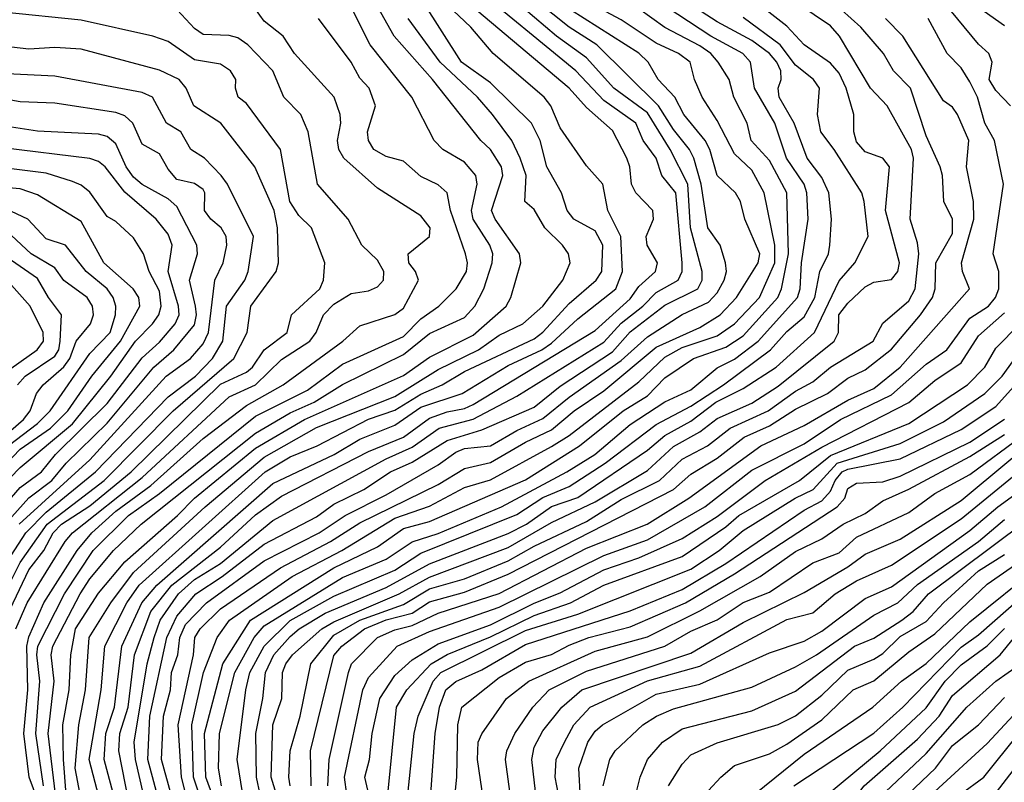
# Model space of a CAD drawing. Header units: metres. Extents: x -51132 to -49532, y -231222 to -229437.
# Tile 303 of 656: x -50737 to -50680, y -230009 to -229965. Entities that reach past the tile are written whole.
import ezdxf

# ---------------------------------------------------------------- set-up
doc = ezdxf.new("R2010")
doc.units = ezdxf.units.M
for name, color, linetype in [('CONTOUR_HALF', 8, 'Continuous'), ('CONTOUR_INDEX', 1, 'Continuous'), ('CONTOUR_INTER', 3, 'Continuous')]:
    doc.layers.add(name, color=color, linetype=linetype)

msp = doc.modelspace()

# ---------------------------------------------------------------- linework, layer by layer
at = {"layer": 'CONTOUR_HALF'}
for points, elevation in [([(-50727.365, -230011.259), (-50728.458, -230007.259), (-50728.354, -230004.759), (-50727.948, -230003.259), (-50727.888, -230002.259), (-50727.522, -230001.259), (-50727.405, -230000.259), (-50727.08, -229999.517), (-50725.89, -229998.259), (-50722.58, -229995.861), (-50719.425, -229994.259), (-50717.926, -229993.259), (-50715.58, -229992.077), (-50712.58, -229990.345), (-50711.58, -229989.619), (-50711.08, -229989.408), (-50709.58, -229989.265), (-50708.08, -229988.379), (-50706.58, -229987.692), (-50705.08, -229986.468), (-50702.08, -229984.371), (-50700.58, -229983.006), (-50698.58, -229981.729), (-50697.08, -229981.031), (-50696.58, -229980.486), (-50696.177, -229979.759), (-50696.034, -229979.259), (-50696.092, -229978.759), (-50696.402, -229977.759), (-50697.115, -229976.759), (-50697.495, -229974.259), (-50697.919, -229972.759), (-50698.158, -229972.259), (-50699.08, -229971.117), (-50699.947, -229969.759), (-50703.493, -229966.259), (-50705.08, -229965.252), (-50708.812, -229962.259)], 33.5), ([(-50729.275, -230010.259), (-50729.965, -230007.259), (-50730.04, -230006.259), (-50729.292, -230001.759), (-50728.882, -230000.259), (-50728.534, -229999.259), (-50727.499, -229997.759), (-50726.58, -229996.936), (-50725.08, -229996.003), (-50722.08, -229993.551), (-50715.58, -229990.008), (-50714.08, -229989.343), (-50712.536, -229988.259), (-50710.58, -229987.732), (-50708.08, -229986.408), (-50703.08, -229983.315), (-50702.08, -229982.22), (-50700.839, -229981.259), (-50700.08, -229980.461), (-50698.812, -229979.759), (-50698.593, -229979.259), (-50698.579, -229978.759), (-50698.948, -229974.759), (-50699.752, -229973.759), (-50700.08, -229972.76), (-50700.829, -229971.759), (-50701.241, -229970.759), (-50703.08, -229969.458), (-50704.692, -229967.759), (-50710.75, -229962.759)], 32.5), ([(-50725.624, -230011.259), (-50726.637, -230008.259), (-50726.718, -230005.259), (-50726.057, -230002.259), (-50725.269, -230000.259), (-50724.568, -229999.259), (-50720.974, -229996.759), (-50718.115, -229995.259), (-50715.08, -229993.417), (-50713.08, -229992.73), (-50711.08, -229991.649), (-50709.58, -229991.212), (-50706.08, -229989.302), (-50705.08, -229988.662), (-50701.08, -229985.591), (-50699.58, -229984.185), (-50698.58, -229983.633), (-50696.58, -229982.95), (-50695.58, -229982.262), (-50694.144, -229980.759), (-50693.266, -229978.759), (-50693.273, -229977.759), (-50693.883, -229974.759), (-50694.58, -229973.462), (-50695.58, -229972.516), (-50696.58, -229970.602), (-50697.441, -229969.259), (-50697.872, -229968.259), (-50698.127, -229967.259), (-50698.805, -229966.759), (-50700.08, -229966.179), (-50702.08, -229964.831), (-50705.08, -229963.234)], 34.5), ([(-50725.015, -230008.759), (-50725.189, -230007.759), (-50725.142, -230005.759), (-50724.261, -230002.259), (-50723.154, -230000.259), (-50722.58, -229999.586), (-50718.08, -229996.812), (-50715.58, -229995.767), (-50714.08, -229994.77), (-50712.58, -229994.286), (-50708.958, -229992.759), (-50705.214, -229990.759), (-50703.608, -229989.759), (-50701.58, -229988.043), (-50699.58, -229986.744), (-50698.08, -229986.043), (-50696.58, -229984.799), (-50695.58, -229984.289), (-50694.224, -229983.259), (-50691.969, -229980.759), (-50691.808, -229980.259), (-50691.73, -229978.759), (-50691.352, -229976.259), (-50691.44, -229974.759), (-50691.583, -229974.259), (-50692.599, -229972.759), (-50693.277, -229970.759), (-50694.438, -229968.759), (-50694.664, -229967.259), (-50695.106, -229966.759), (-50696.933, -229965.759), (-50700.729, -229963.259)], 35.5), ([(-50721.075, -230008.759), (-50721.155, -230008.259), (-50721.088, -230006.759), (-50720.504, -230004.759), (-50719.901, -230001.759), (-50718.58, -230000.116), (-50717.08, -229999.258), (-50714.58, -229998.368), (-50713.08, -229997.472), (-50711.08, -229996.896), (-50708.58, -229995.865), (-50707.08, -229995.02), (-50704.08, -229993.601), (-50702.08, -229992.335), (-50699.893, -229991.259), (-50698.58, -229990.036), (-50697.139, -229989.259), (-50695.83, -229988.259), (-50693.644, -229987.259), (-50692.08, -229986.131), (-50691.08, -229985.585), (-50690.08, -229984.749), (-50687.633, -229983.259), (-50687.08, -229982.219), (-50685.58, -229980.943), (-50685.213, -229980.259), (-50685.007, -229978.259), (-50685.08, -229977.612), (-50685.508, -229976.259), (-50685.303, -229972.759), (-50685.433, -229972.259), (-50686.831, -229969.759), (-50687.774, -229968.759), (-50689.55, -229965.759), (-50690.08, -229965.171), (-50692.889, -229963.259)], 37.5), ([(-50734.753, -230011.759), (-50736.067, -230008.259), (-50736.365, -230005.759), (-50736.131, -230003.259), (-50736.199, -230000.759), (-50736.08, -230000.222), (-50735.213, -229998.259), (-50733.313, -229995.259), (-50732.463, -229994.259), (-50731.08, -229993.016), (-50729.08, -229991.534), (-50726.08, -229988.852), (-50723.58, -229986.941), (-50721.489, -229985.759), (-50718.064, -229983.259), (-50717.08, -229982.379), (-50715.08, -229981.724), (-50714.58, -229981.365), (-50713.714, -229979.759), (-50713.899, -229979.259), (-50714.279, -229978.759), (-50714.309, -229978.259), (-50713.081, -229977.259), (-50713.05, -229976.759), (-50713.58, -229976.078), (-50716.08, -229974.483), (-50718.009, -229972.759), (-50718.285, -229972.259), (-50718.361, -229971.759), (-50718.177, -229970.759), (-50718.212, -229970.259), (-50718.564, -229969.259), (-50720.83, -229966.759), (-50721.487, -229965.759), (-50722.58, -229964.912), (-50723.08, -229964.229)], 28.5), ([(-50734.557, -230009.259), (-50734.962, -230005.759), (-50734.617, -230002.759), (-50734.801, -230001.259), (-50734.71, -230000.759), (-50733.136, -229997.759), (-50732.58, -229996.901), (-50731.222, -229995.259), (-50729.636, -229993.759), (-50723.08, -229988.53), (-50721.08, -229987.377), (-50719.71, -229986.759), (-50718.08, -229985.742), (-50714.58, -229984.018), (-50713.08, -229982.821), (-50711.08, -229981.896), (-50710.487, -229981.259), (-50709.961, -229980.259), (-50709.483, -229978.759), (-50709.46, -229978.259), (-50709.621, -229977.759), (-50710.59, -229976.259), (-50710.677, -229975.759), (-50710.346, -229974.259), (-50710.434, -229973.759), (-50711.08, -229973.003), (-50712.325, -229972.259), (-50712.826, -229971.759), (-50714.109, -229969.259), (-50716.494, -229966.259), (-50717.502, -229964.259)], 29.5), ([(-50731.093, -230009.759), (-50731.755, -230007.259), (-50731.659, -230005.759), (-50731.172, -230004.259), (-50730.746, -230000.759), (-50729.597, -229998.259), (-50728.732, -229997.259), (-50722.08, -229991.43), (-50718.559, -229989.759), (-50717.08, -229988.875), (-50715.08, -229988.076), (-50713.58, -229987.051), (-50711.209, -229986.259), (-50708.58, -229984.661), (-50706.645, -229983.759), (-50706.08, -229983.373), (-50704.58, -229981.989), (-50702.401, -229980.259), (-50702.013, -229979.259), (-50702.112, -229977.259), (-50702.845, -229975.759), (-50703.144, -229974.259), (-50704.08, -229973.199), (-50705.58, -229971.021), (-50706.122, -229969.759), (-50706.497, -229969.259), (-50709.424, -229966.759), (-50710.721, -229965.259), (-50712.08, -229963.967)], 31.5), ([(-50679.736, -229969.759), (-50680.58, -229968.875), (-50680.963, -229968.259), (-50680.794, -229967.259), (-50680.979, -229966.759), (-50681.58, -229966.221), (-50683.58, -229963.791)], 39.5), ([(-50737.682, -229999.759), (-50736.08, -229996.372), (-50735.21, -229995.259), (-50734.686, -229994.259), (-50734.214, -229993.759), (-50732.58, -229992.703), (-50730.204, -229990.759), (-50725.08, -229985.719), (-50723.58, -229985.04), (-50723.235, -229984.759), (-50722.582, -229983.759), (-50721.25, -229982.759), (-50721.011, -229981.759), (-50719.387, -229980.259), (-50719.166, -229979.759), (-50719.096, -229978.759), (-50719.851, -229976.759), (-50720.58, -229976.052), (-50721.1, -229975.259), (-50721.633, -229972.259), (-50723.58, -229969.632), (-50724.06, -229969.259), (-50724.219, -229968.759), (-50724.203, -229968.259), (-50724.504, -229967.759), (-50725.08, -229967.37), (-50726.58, -229967.127), (-50728.08, -229966.078), (-50728.971, -229965.759), (-50733.08, -229964.841), (-50737.58, -229964.383)], 27.5), ([(-50733.132, -230009.259), (-50733.421, -230007.759), (-50733.214, -230005.259), (-50732.82, -230003.259), (-50732.622, -230000.259), (-50731.367, -229998.259), (-50730.08, -229996.53), (-50725.957, -229992.759), (-50722.58, -229989.923), (-50719.58, -229988.218), (-50715.08, -229986.441), (-50712.58, -229984.889), (-50710.284, -229983.759), (-50709.08, -229982.922), (-50707.74, -229982.259), (-50706.58, -229981.252), (-50705.435, -229979.759), (-50705.015, -229978.759), (-50705.112, -229978.259), (-50705.445, -229977.759), (-50706.474, -229976.759), (-50707.08, -229975.708), (-50707.616, -229975.259), (-50707.544, -229973.759), (-50707.889, -229972.759), (-50708.365, -229971.759), (-50709.48, -229970.259), (-50710.324, -229969.259), (-50712.481, -229967.259), (-50714.319, -229964.759)], 30.5), ([(-50722.804, -230009.259), (-50723.007, -230008.259), (-50723.058, -230005.759), (-50722.646, -230003.759), (-50722.496, -230002.259), (-50722.012, -230001.259), (-50721.08, -230000.204), (-50720.559, -229999.759), (-50719.08, -229998.87), (-50715.58, -229997.393), (-50713.08, -229996.03), (-50708.58, -229994.294), (-50707.518, -229993.759), (-50706.08, -229992.736), (-50704.58, -229992.22), (-50700.58, -229989.51), (-50699.58, -229988.668), (-50698.08, -229987.847), (-50696.648, -229986.759), (-50695.08, -229985.975), (-50693.19, -229984.759), (-50691.001, -229982.759), (-50689.58, -229979.792), (-50688.672, -229978.759), (-50687.911, -229977.259), (-50688.146, -229975.259), (-50688.281, -229974.759), (-50689.862, -229972.259), (-50690.635, -229971.259), (-50690.825, -229970.259), (-50690.697, -229968.759), (-50691.052, -229968.259), (-50692.08, -229967.431), (-50692.957, -229966.259), (-50695.08, -229964.688)], 36.5), ([(-50718.913, -230008.759), (-50718.843, -230007.259), (-50717.741, -230002.259), (-50717.555, -230001.759), (-50716.063, -230000.259), (-50715.08, -229999.817), (-50714.08, -229999.57), (-50712.58, -229998.86), (-50709.08, -229997.727), (-50704.08, -229995.132), (-50700.604, -229993.759), (-50698.209, -229992.259), (-50694.08, -229989.265), (-50691.58, -229988.089), (-50689.08, -229986.636), (-50687.58, -229985.976), (-50686.069, -229984.759), (-50682.095, -229980.259), (-50682.497, -229979.259), (-50682.556, -229978.759), (-50681.845, -229976.259), (-50681.859, -229975.259), (-50682.261, -229973.259), (-50682.141, -229971.759), (-50682.79, -229970.259), (-50683.08, -229969.848), (-50683.58, -229969.479), (-50685.921, -229965.759), (-50686.926, -229964.759)], 38.5), ([(-50738.58, -229997.82), (-50736.25, -229994.259), (-50735.08, -229993.071), (-50732.248, -229990.759), (-50728.08, -229986.457), (-50726.51, -229985.259), (-50725.54, -229984.259), (-50724.956, -229983.259), (-50724.734, -229981.259), (-50723.688, -229979.759), (-50723.502, -229979.259), (-50723.18, -229977.259), (-50724.671, -229974.259), (-50725.047, -229973.759), (-50725.996, -229972.759), (-50726.792, -229972.259), (-50727.363, -229971.259), (-50728.178, -229970.759), (-50728.976, -229969.259), (-50729.58, -229968.998), (-50734.58, -229968.066), (-50742.08, -229967.706)], 26.5), ([(-50737.905, -229994.259), (-50736.08, -229992.245), (-50734.769, -229991.259), (-50733.935, -229990.259), (-50731.58, -229987.964), (-50728.908, -229984.759), (-50727.753, -229983.759), (-50726.58, -229982.332), (-50726.463, -229981.759), (-50726.511, -229981.259), (-50726.857, -229979.759), (-50726.41, -229978.259), (-50726.442, -229977.759), (-50727.58, -229975.542), (-50728.08, -229975.095), (-50729.58, -229974.275), (-50730.08, -229973.854), (-50730.501, -229973.259), (-50731.08, -229971.942), (-50731.58, -229971.516), (-50732.08, -229971.392), (-50735.58, -229971.209), (-50738.08, -229970.841)], 25.5), ([(-50738.297, -229992.259), (-50736.58, -229990.515), (-50733.58, -229988.002), (-50731.366, -229985.259), (-50729.967, -229983.259), (-50728.978, -229982.259), (-50728.615, -229981.759), (-50728.477, -229981.259), (-50728.58, -229980.388), (-50729.174, -229979.259), (-50729.505, -229978.259), (-50730.08, -229977.343), (-50731.08, -229976.392), (-50731.58, -229976.118), (-50732.58, -229974.717), (-50733.08, -229974.31), (-50733.58, -229974.095), (-50735.08, -229973.631), (-50737.08, -229973.378)], 24.5), ([(-50737.267, -229989.259), (-50735.58, -229987.979), (-50734.862, -229987.259), (-50732.58, -229983.967), (-50731.42, -229982.759), (-50731.1, -229981.759), (-50731.09, -229981.259), (-50731.244, -229980.759), (-50731.578, -229980.259), (-50732.792, -229979.259), (-50733.978, -229977.759), (-50735.08, -229977.393), (-50736.144, -229976.259), (-50737.08, -229975.832)], 23.5), ([(-50736.739, -229985.759), (-50736.281, -229985.259), (-50734.58, -229984.119), (-50734.366, -229983.759), (-50734.278, -229983.259), (-50734.199, -229981.759), (-50734.959, -229980.759), (-50735.58, -229979.665), (-50737.58, -229978.298)], 22.5), ([(-50716.457, -230009.759), (-50716.8, -230008.259), (-50716.526, -230007.259), (-50716.378, -230005.759), (-50715.946, -230003.759), (-50715.08, -230002.445), (-50714.08, -230001.537), (-50712.58, -230000.61), (-50709.58, -229999.527), (-50707.08, -229998.286), (-50705.58, -229997.7), (-50703.08, -229996.376), (-50701.08, -229995.681), (-50698.58, -229994.571), (-50696.58, -229993.324), (-50693.816, -229991.259), (-50690.58, -229989.346), (-50685.58, -229986.77), (-50684.08, -229985.517), (-50682.58, -229984.51), (-50681.58, -229982.961), (-50680.08, -229981.632)], 39.5), ([(-50714.339, -230009.259), (-50713.959, -230005.759), (-50713.736, -230004.759), (-50712.879, -230002.759), (-50712.43, -230002.259), (-50707.58, -229999.863), (-50704.58, -229998.915), (-50698.08, -229996.342), (-50696.459, -229995.259), (-50695.08, -229994.11), (-50692.111, -229992.259), (-50691.066, -229991.759), (-50689.692, -229990.259), (-50686.08, -229989.13), (-50683.58, -229987.887), (-50681.216, -229986.259), (-50680.231, -229985.259), (-50678.58, -229982.994)], 40.5), ([(-50711.673, -230009.759), (-50711.517, -230008.259), (-50711.452, -230005.259), (-50711.233, -230004.259), (-50709.08, -230002.559), (-50707.58, -230001.667), (-50706.08, -230001.24), (-50705.08, -230000.688), (-50703.938, -230000.259), (-50701.58, -229999.639), (-50698.392, -229998.259), (-50695.58, -229996.61), (-50689.685, -229992.759), (-50689.254, -229992.259), (-50689.08, -229991.716), (-50688.58, -229991.413), (-50687.08, -229991.326), (-50686.08, -229991.009), (-50682.08, -229989.049), (-50680.08, -229987.727)], 41.5), ([(-50708.122, -230011.759), (-50708.731, -230007.259), (-50708.656, -230006.759), (-50708.182, -230005.759), (-50707.156, -230004.259), (-50706.211, -230003.259), (-50704.08, -230002.187), (-50699.58, -230000.749), (-50698.08, -229999.9), (-50696.58, -229999.242), (-50695.08, -229998.244), (-50693.58, -229997.655), (-50691.08, -229995.967), (-50689.58, -229995.405), (-50688.58, -229994.503), (-50685.58, -229993.083), (-50684.08, -229992.007), (-50682.08, -229990.908), (-50679.08, -229988.692)], 42.5), ([(-50705.58, -230009.759), (-50705.884, -230008.259), (-50705.816, -230007.259), (-50705.347, -230006.259), (-50704.809, -230005.259), (-50703.875, -230004.259), (-50700.58, -230002.748), (-50697.58, -230001.909), (-50692.58, -229999.221), (-50691.08, -229998.844), (-50689.802, -229997.759), (-50688.58, -229997.01), (-50686.58, -229996.106), (-50682.58, -229993.453), (-50678.58, -229990.184)], 43.5), ([(-50703.126, -230008.759), (-50702.747, -230007.259), (-50702.436, -230006.759), (-50700.841, -230005.259), (-50700.052, -230004.759), (-50699.08, -230004.35), (-50694.58, -230003.096), (-50692.08, -230001.945), (-50690.884, -230001.259), (-50687.58, -229998.972), (-50686.205, -229998.259), (-50685.08, -229997.218), (-50681.58, -229994.749), (-50680.08, -229993.486)], 44.5), ([(-50699.375, -230008.759), (-50698.58, -230007.52), (-50698.08, -230006.984), (-50696.58, -230006.306), (-50693.08, -230005.247), (-50692.08, -230004.75), (-50690.58, -230003.561), (-50689.08, -230002.137), (-50687.58, -230001.491), (-50687.08, -230001.165), (-50686.08, -230000.19), (-50684.58, -229999.333), (-50683.591, -229998.259), (-50681.58, -229996.438), (-50680.08, -229995.499)], 45.5), ([(-50678.143, -230053.759), (-50680.58, -230048.939), (-50682.08, -230045.049), (-50683.08, -230043.605), (-50683.482, -230041.759), (-50685.436, -230036.759), (-50685.902, -230033.759), (-50686.524, -230032.259), (-50688.58, -230026.036), (-50690.08, -230022.774), (-50692.612, -230019.759), (-50693.888, -230017.759), (-50694.849, -230015.759), (-50695.484, -230013.759), (-50695.522, -230013.259), (-50695.004, -230010.259), (-50694.835, -230009.759), (-50694.456, -230009.259), (-50691.58, -230006.952), (-50687.645, -230004.259), (-50686.004, -230002.759), (-50684.58, -230001.749), (-50682.08, -229999.365), (-50678.08, -229996.14)], 46.5), ([(-50690.24, -230009.259), (-50687.221, -230006.759), (-50684.58, -230004.292), (-50683.492, -230002.759), (-50682.58, -230001.833), (-50681.08, -230000.726), (-50680.08, -229999.74)], 47.5), ([(-50679.468, -230041.759), (-50680.512, -230039.259), (-50681.031, -230037.259), (-50682.342, -230034.259), (-50682.661, -230032.759), (-50683.938, -230029.259), (-50684.311, -230026.759), (-50685.58, -230022.891), (-50689.287, -230014.759), (-50689.238, -230013.759), (-50688.871, -230012.259), (-50688.08, -230010.474), (-50687.58, -230009.748), (-50684.58, -230006.907), (-50682.243, -230004.259), (-50680.58, -230002.769), (-50679.169, -230001.759)], 48.5), ([(-50680.08, -230033.755), (-50680.537, -230032.759), (-50681.262, -230031.759), (-50681.566, -230029.259), (-50683.728, -230023.259), (-50685.225, -230019.759), (-50685.614, -230018.259), (-50686.283, -230016.759), (-50686.377, -230014.259), (-50686.119, -230012.759), (-50685.186, -230010.759), (-50684.08, -230009.092), (-50681.08, -230006.344), (-50679.58, -230004.709)], 49.5), ([(-50679.58, -230029.748), (-50681.278, -230024.259), (-50681.978, -230022.759), (-50682.431, -230021.259), (-50683.297, -230019.259), (-50683.918, -230016.259), (-50683.953, -230015.259), (-50683.821, -230014.259), (-50682.957, -230012.259), (-50678.58, -230006.558)], 50.5)]:
    msp.add_lwpolyline(points, dxfattribs=dict(at, elevation=elevation))
at = {"layer": 'CONTOUR_INDEX'}
for points, elevation in [([(-50733.933, -230009.259), (-50734.098, -230007.259), (-50734.127, -230005.259), (-50733.762, -230003.259), (-50733.661, -230001.259), (-50733.397, -229999.759), (-50732.08, -229997.709), (-50730.58, -229995.913), (-50727.543, -229993.259), (-50726.578, -229992.259), (-50723.08, -229989.397), (-50720.256, -229987.759), (-50714.58, -229985.222), (-50713.08, -229984.176), (-50710.58, -229982.913), (-50708.694, -229981.259), (-50708.414, -229980.759), (-50707.848, -229978.759), (-50707.922, -229978.259), (-50709.313, -229976.259), (-50709.538, -229975.759), (-50708.872, -229973.759), (-50708.946, -229973.259), (-50709.578, -229972.259), (-50710.135, -229971.759), (-50712.909, -229968.259), (-50715.108, -229965.759), (-50717.08, -229962.253)], 30), ([(-50724.819, -230011.259), (-50725.915, -230008.259), (-50726.003, -230005.759), (-50724.947, -230001.759), (-50723.365, -229999.259), (-50718.58, -229996.27), (-50716.08, -229995.058), (-50714.58, -229993.997), (-50713.08, -229993.594), (-50707.58, -229991.215), (-50704.485, -229989.259), (-50701.97, -229987.259), (-50700.58, -229986.387), (-50699.58, -229985.362), (-50697.939, -229984.259), (-50696.08, -229983.609), (-50695.08, -229982.961), (-50693.088, -229980.759), (-50692.893, -229980.259), (-50692.494, -229978.259), (-50692.578, -229974.759), (-50693.58, -229972.904), (-50694.624, -229971.759), (-50694.85, -229970.759), (-50695.62, -229969.259), (-50695.885, -229968.259), (-50696.512, -229967.259), (-50696.949, -229966.759), (-50697.58, -229966.314), (-50699.58, -229965.269), (-50701.08, -229964.192)], 35), ([(-50680.08, -229965.183), (-50681.58, -229964.126)], 40), ([(-50738.08, -229993.371), (-50736.58, -229991.653), (-50735.348, -229990.759), (-50734.549, -229989.759), (-50731.58, -229986.832), (-50729.58, -229984.211), (-50728.58, -229983.321), (-50727.685, -229982.259), (-50727.462, -229981.759), (-50727.493, -229981.259), (-50728.083, -229979.259), (-50727.852, -229977.759), (-50728.08, -229977.118), (-50728.781, -229976.259), (-50730.58, -229974.716), (-50731.691, -229973.259), (-50732.08, -229972.95), (-50732.58, -229972.793), (-50737.58, -229972.178)], 25), ([(-50715.483, -230009.259), (-50714.99, -230004.259), (-50714.386, -230003.259), (-50712.995, -230001.759), (-50712.08, -230001.228), (-50709.58, -230000.216), (-50707.08, -229998.989), (-50704.993, -229998.259), (-50703.08, -229997.249), (-50698.58, -229995.606), (-50696.08, -229993.914), (-50695.328, -229993.259), (-50691.861, -229991.259), (-50690.08, -229989.824), (-50685.58, -229987.991), (-50682.215, -229985.759), (-50681.211, -229984.759), (-50680.58, -229983.654), (-50679.207, -229982.259)], 40), ([(-50701.485, -230010.259), (-50701.006, -230008.259), (-50700.58, -230007.259), (-50699.722, -230006.259), (-50698.58, -230005.498), (-50694.58, -230004.454), (-50692.08, -230003.334), (-50688.705, -230000.759), (-50687.58, -230000.304), (-50685.976, -229999.259), (-50685.332, -229998.759), (-50684.45, -229997.759), (-50677.111, -229992.259)], 45), ([(-50679.25, -230032.759), (-50680.132, -230031.259), (-50680.821, -230028.759), (-50681.589, -230026.759), (-50682.166, -230024.759), (-50684.292, -230019.759), (-50685.173, -230015.759), (-50685.092, -230014.259), (-50684.756, -230012.759), (-50684.04, -230011.259), (-50682.64, -230009.259), (-50681.267, -230008.259), (-50679.26, -230005.759)], 50)]:
    msp.add_lwpolyline(points, dxfattribs=dict(at, elevation=elevation))
at = {"layer": 'CONTOUR_INTER'}
for points, elevation in [([(-50731.828, -230010.259), (-50732.627, -230007.259), (-50731.938, -230003.259), (-50731.721, -230000.759), (-50730.453, -229998.259), (-50729.752, -229997.259), (-50722.518, -229990.759), (-50721.08, -229989.889), (-50719.527, -229989.259), (-50716.58, -229987.738), (-50715.08, -229987.219), (-50713.58, -229986.294), (-50712.364, -229985.759), (-50711.08, -229985.005), (-50707.08, -229983.126), (-50706.58, -229982.748), (-50705.08, -229981.096), (-50703.52, -229979.759), (-50703.191, -229979.259), (-50703.146, -229977.759), (-50703.58, -229976.931), (-50704.803, -229976.259), (-50705.178, -229975.759), (-50705.51, -229974.759), (-50706.358, -229973.259), (-50706.74, -229971.759), (-50707.241, -229970.759), (-50709.58, -229968.437), (-50711.256, -229967.259), (-50714.58, -229962.015)], 31), ([(-50728.08, -230011.594), (-50729.249, -230007.259), (-50729.136, -230004.759), (-50728.153, -230000.259), (-50727.58, -229999.039), (-50726.498, -229997.759), (-50724.986, -229996.759), (-50722.58, -229994.897), (-50719.58, -229993.328), (-50718.58, -229992.617), (-50716.861, -229991.759), (-50715.329, -229990.759), (-50714.08, -229990.202), (-50712.08, -229988.953), (-50710.08, -229988.351), (-50707.08, -229987.04), (-50705.58, -229985.836), (-50702.58, -229983.866), (-50701.58, -229982.732), (-50699.58, -229981.201), (-50697.695, -229980.259), (-50697.435, -229979.759), (-50697.438, -229979.259), (-50698.101, -229976.759), (-50698.261, -229974.259), (-50699.28, -229972.259), (-50700.58, -229970.168), (-50702.508, -229968.759), (-50704.08, -229967.006), (-50705.806, -229965.759), (-50709.58, -229962.54)], 33), ([(-50723.804, -230009.259), (-50724.115, -230007.259), (-50723.618, -230003.259), (-50723.39, -230002.259), (-50722.579, -230000.759), (-50721.08, -229999.283), (-50718.58, -229997.884), (-50715.08, -229996.387), (-50713.58, -229995.426), (-50708.08, -229993.207), (-50706.58, -229992.222), (-50705.08, -229991.589), (-50703.011, -229990.259), (-50700.08, -229988.041), (-50698.08, -229986.992), (-50696.221, -229985.759), (-50693.514, -229983.759), (-50692.58, -229982.707), (-50691.58, -229981.858), (-50690.968, -229980.759), (-50690.686, -229979.259), (-50690.192, -229978.259), (-50690.121, -229977.759), (-50690.024, -229976.259), (-50690.179, -229974.759), (-50690.58, -229973.869), (-50691.409, -229972.759), (-50692.152, -229970.759), (-50693.014, -229969.259), (-50693.081, -229968.759), (-50692.909, -229968.259), (-50692.932, -229967.759), (-50693.153, -229967.259), (-50693.579, -229966.759), (-50694.58, -229966.018), (-50696.58, -229964.943), (-50699.923, -229962.759)], 36), ([(-50730.128, -230010.759), (-50730.922, -230006.759), (-50730.857, -230005.759), (-50730.378, -230004.259), (-50730.019, -230001.259), (-50729.073, -229998.759), (-50727.871, -229997.259), (-50725.08, -229995.084), (-50723.08, -229993.222), (-50721.58, -229992.141), (-50716.58, -229989.595), (-50714.58, -229988.759), (-50713.08, -229987.67), (-50712.08, -229987.31), (-50711.08, -229987.131), (-50710.58, -229986.888), (-50703.58, -229982.656), (-50701.58, -229980.836), (-50701.08, -229980.117), (-50700.112, -229979.259), (-50700.005, -229978.759), (-50700.587, -229977.759), (-50700.648, -229977.259), (-50700.228, -229976.259), (-50700.269, -229975.759), (-50701.25, -229974.759), (-50701.492, -229974.259), (-50701.583, -229973.259), (-50701.757, -229972.759), (-50702.58, -229971.186), (-50704.08, -229969.852), (-50705.08, -229968.754), (-50711.574, -229963.259)], 32), ([(-50736.821, -229999.759), (-50736.178, -229998.259), (-50733.986, -229994.759), (-50733.578, -229994.259), (-50729.58, -229991.089), (-50724.58, -229986.454), (-50723.077, -229985.759), (-50721.58, -229984.32), (-50719.961, -229983.259), (-50719.597, -229982.759), (-50719.175, -229981.759), (-50718.58, -229981.133), (-50717.58, -229980.53), (-50716.58, -229980.372), (-50716.08, -229980.151), (-50715.731, -229979.759), (-50715.699, -229979.259), (-50716.08, -229978.621), (-50716.974, -229977.759), (-50717.751, -229976.259), (-50719.512, -229974.259), (-50720.044, -229971.259), (-50720.475, -229970.259), (-50721.448, -229969.259), (-50722.08, -229967.754), (-50723.518, -229966.259), (-50724.08, -229965.868), (-50724.58, -229965.734), (-50726.08, -229965.668), (-50726.58, -229965.325), (-50727.561, -229964.259)], 28), ([(-50726.691, -230010.759), (-50727.317, -230008.259), (-50727.506, -230005.259), (-50726.629, -230001.259), (-50726.556, -230000.259), (-50726.256, -229999.759), (-50725.08, -229998.61), (-50721.639, -229996.259), (-50718.774, -229994.759), (-50717.08, -229993.68), (-50712.58, -229991.472), (-50711.08, -229990.564), (-50709.58, -229990.225), (-50707.58, -229989.046), (-50706.08, -229988.354), (-50704.779, -229987.259), (-50703.08, -229986.105), (-50700.08, -229983.611), (-50697.58, -229982.481), (-50696.41, -229981.759), (-50695.465, -229980.759), (-50694.226, -229978.759), (-50694.123, -229978.259), (-50694.995, -229976.259), (-50695.246, -229975.259), (-50695.523, -229974.759), (-50696.576, -229973.759), (-50696.991, -229972.259), (-50697.269, -229971.759), (-50698.496, -229970.259), (-50698.999, -229969.259), (-50699.958, -229968.259), (-50700.54, -229967.259), (-50701.08, -229966.75), (-50705.78, -229963.759)], 34), ([(-50721.867, -230009.259), (-50722.181, -230008.259), (-50722.087, -230005.259), (-50721.554, -230003.759), (-50721.517, -230002.259), (-50721.337, -230001.759), (-50720.948, -230001.259), (-50719.26, -229999.759), (-50718.58, -229999.36), (-50714.821, -229997.759), (-50713.08, -229996.789), (-50708.58, -229995.102), (-50706.08, -229993.658), (-50703.58, -229992.482), (-50700.58, -229990.677), (-50699.08, -229989.298), (-50697.58, -229988.467), (-50696.58, -229987.69), (-50694.58, -229986.815), (-50693.08, -229985.839), (-50689.859, -229983.259), (-50689.606, -229982.759), (-50689.587, -229981.759), (-50689.08, -229981.075), (-50688.08, -229980.153), (-50687.58, -229979.886), (-50686.58, -229979.719), (-50686.202, -229979.259), (-50686.123, -229978.759), (-50686.912, -229975.759), (-50686.681, -229973.259), (-50687.08, -229972.774), (-50688.08, -229972.402), (-50688.58, -229971.837), (-50688.731, -229971.259), (-50688.728, -229970.259), (-50689.183, -229968.759), (-50689.58, -229967.894), (-50690.08, -229967.321), (-50691.58, -229966.268), (-50692.58, -229965.193), (-50693.787, -229964.259)], 37), ([(-50719.88, -230008.759), (-50719.919, -230006.759), (-50718.58, -230001.298), (-50718.126, -230000.759), (-50716.822, -229999.759), (-50715.58, -229999.252), (-50714.08, -229998.859), (-50713.08, -229998.214), (-50711.08, -229997.658), (-50708.58, -229996.632), (-50699.08, -229991.774), (-50698.08, -229990.895), (-50696.58, -229989.966), (-50695.038, -229988.759), (-50693.58, -229988.119), (-50692.08, -229987.165), (-50690.245, -229986.259), (-50689.08, -229985.374), (-50688.08, -229984.911), (-50686.58, -229983.714), (-50684.904, -229981.759), (-50684.214, -229980.759), (-50684.066, -229980.259), (-50684.022, -229978.759), (-50683.08, -229977.091), (-50683.066, -229976.259), (-50683.566, -229975.259), (-50683.642, -229973.759), (-50683.781, -229973.259), (-50684.58, -229971.475), (-50685.492, -229968.759), (-50686.45, -229967.759), (-50687.039, -229966.759), (-50688.325, -229965.259), (-50690.004, -229963.759)], 38), ([(-50735.229, -230008.759), (-50735.678, -230005.759), (-50735.442, -230002.759), (-50735.625, -230001.259), (-50735.558, -230000.759), (-50734.028, -229997.759), (-50732.382, -229995.259), (-50730.356, -229993.259), (-50728.58, -229991.998), (-50723.08, -229987.56), (-50720.08, -229986.069), (-50718.08, -229984.578), (-50714.58, -229983), (-50713.58, -229981.982), (-50712.558, -229981.259), (-50711.556, -229980.259), (-50710.972, -229979.259), (-50710.91, -229978.759), (-50711.016, -229978.259), (-50711.885, -229975.759), (-50712.08, -229974.746), (-50712.58, -229974.286), (-50713.58, -229973.809), (-50714.58, -229972.934), (-50715.58, -229972.667), (-50716.274, -229972.259), (-50716.596, -229971.759), (-50716.645, -229971.259), (-50716.177, -229969.759), (-50716.542, -229968.759), (-50717.08, -229968.17), (-50717.575, -229967.259), (-50719.449, -229964.759)], 29), ([(-50717.826, -230009.259), (-50717.974, -230008.259), (-50716.913, -230003.259), (-50716.58, -230002.551), (-50714.945, -230000.759), (-50713.08, -229999.92), (-50709.08, -229998.522), (-50703.08, -229995.558), (-50700.58, -229994.659), (-50697.282, -229992.759), (-50694.58, -229990.668), (-50691.58, -229989.143), (-50689.493, -229987.759), (-50686.58, -229986.347), (-50684.58, -229984.587), (-50683.391, -229983.759), (-50682.08, -229981.94), (-50681.001, -229981.259), (-50680.599, -229980.759), (-50680.42, -229980.259), (-50680.417, -229979.259), (-50680.731, -229978.259), (-50680.149, -229974.259), (-50680.659, -229971.759), (-50681.211, -229970.759), (-50681.632, -229969.259), (-50682.08, -229968.386), (-50682.58, -229967.585), (-50683.385, -229966.759), (-50684.478, -229964.759)], 39), ([(-50737.22, -229997.259), (-50736.58, -229995.964), (-50735.021, -229993.759), (-50731.766, -229991.259), (-50727.801, -229987.259), (-50724.325, -229984.259), (-50723.543, -229982.759), (-50723.341, -229981.259), (-50721.892, -229979.259), (-50721.758, -229978.759), (-50721.801, -229976.759), (-50721.995, -229975.759), (-50723.104, -229973.259), (-50725.067, -229970.759), (-50726.613, -229969.759), (-50727.044, -229968.759), (-50727.456, -229968.259), (-50728.58, -229967.713), (-50733.08, -229966.523), (-50734.58, -229966.422), (-50736.08, -229966.506), (-50738.08, -229966.283)], 27), ([(-50736.643, -229993.759), (-50732.58, -229990.068), (-50728.201, -229985.259), (-50726.809, -229984.259), (-50726.08, -229983.413), (-50725.776, -229982.759), (-50725.411, -229979.759), (-50724.931, -229978.759), (-50724.715, -229977.759), (-50724.746, -229977.259), (-50725.038, -229976.759), (-50725.633, -229976.259), (-50725.993, -229975.759), (-50725.979, -229974.759), (-50726.08, -229974.556), (-50726.58, -229974.216), (-50727.58, -229973.984), (-50728.08, -229973.399), (-50728.58, -229972.509), (-50729.58, -229971.958), (-50730.108, -229970.759), (-50730.58, -229970.331), (-50731.08, -229970.143), (-50734.58, -229969.616), (-50736.58, -229969.528), (-50738.08, -229969.275)], 26), ([(-50739.08, -229992.057), (-50736.58, -229989.464), (-50734.828, -229988.259), (-50733.834, -229987.259), (-50732.472, -229985.259), (-50730.812, -229983.259), (-50729.718, -229981.259), (-50729.773, -229980.759), (-50730.1, -229980.259), (-50731.777, -229978.759), (-50733.08, -229976.396), (-50735.58, -229974.873), (-50736.58, -229974.518), (-50742.58, -229974.016)], 24), ([(-50737.552, -229988.759), (-50736.377, -229987.759), (-50736.009, -229987.259), (-50735.632, -229986.259), (-50735.25, -229985.759), (-50734.08, -229984.738), (-50733.728, -229984.259), (-50733.367, -229983.259), (-50732.532, -229982.259), (-50732.368, -229981.759), (-50732.428, -229981.259), (-50732.726, -229980.759), (-50734.08, -229979.776), (-50734.58, -229979.056), (-50735.938, -229978.259), (-50737.08, -229977.203)], 23), ([(-50737.58, -229985.149), (-50735.593, -229983.759), (-50735.236, -229983.259), (-50735.252, -229982.759), (-50736.009, -229981.259), (-50737.08, -229980.046)], 22), ([(-50713.058, -230009.759), (-50712.771, -230005.759), (-50712.519, -230004.259), (-50712.15, -230003.259), (-50711.58, -230002.771), (-50710.08, -230002.108), (-50707.58, -230000.652), (-50701.58, -229998.722), (-50698.58, -229997.497), (-50696.08, -229996.004), (-50691.58, -229992.951), (-50690.58, -229992.416), (-50690.08, -229991.855), (-50689.807, -229991.259), (-50689.402, -229990.759), (-50689.08, -229990.599), (-50686.08, -229990.007), (-50682.58, -229988.335), (-50680.58, -229986.999), (-50678.562, -229984.759)], 41), ([(-50706.636, -230012.259), (-50707.213, -230007.259), (-50707.08, -230006.543), (-50706.58, -230005.61), (-50705.492, -230004.259), (-50704.341, -230003.259), (-50698.08, -230001.157), (-50695.08, -229999.392), (-50691.58, -229997.668), (-50689.08, -229996.198), (-50688.08, -229995.473), (-50686.08, -229994.625), (-50682.58, -229992.395), (-50676.995, -229987.759)], 43), ([(-50709.825, -230010.759), (-50710.327, -230007.259), (-50710.285, -230006.259), (-50710.08, -230005.787), (-50708.675, -230003.759), (-50707.387, -230002.759), (-50703.58, -230001.045), (-50700.58, -230000.219), (-50697.58, -229998.723), (-50694.113, -229996.759), (-50692.08, -229995.317), (-50690.58, -229994.592), (-50689.356, -229993.759), (-50688.08, -229993.141), (-50687.08, -229992.422), (-50685.58, -229991.75), (-50682.08, -229989.878), (-50680.08, -229988.605)], 42), ([(-50704.318, -230011.259), (-50704.511, -230007.759), (-50704.002, -230006.259), (-50703.58, -230005.628), (-50703.161, -230005.259), (-50700.08, -230003.513), (-50697.58, -230002.939), (-50693.58, -230001.132), (-50691.58, -230000.458), (-50690.58, -229999.886), (-50688.08, -229998.025), (-50686.58, -229997.359), (-50682.08, -229994.12), (-50680.471, -229992.759), (-50678.387, -229991.259)], 44), ([(-50697.08, -230009.035), (-50696.368, -230008.259), (-50695.58, -230007.606), (-50693.58, -230006.92), (-50692.58, -230006.374), (-50690.58, -230004.971), (-50688.783, -230003.259), (-50687.58, -230002.74), (-50685.58, -230001.071), (-50684.08, -230000.046), (-50681.08, -229997.206), (-50678.58, -229995.45)], 46), ([(-50692.17, -230008.759), (-50687.58, -230005.747), (-50685.929, -230004.259), (-50682.58, -230000.813), (-50681.58, -230000.104), (-50679.08, -229997.909)], 47), ([(-50679.335, -230044.759), (-50681.087, -230040.259), (-50681.921, -230037.259), (-50682.58, -230035.906), (-50683.174, -230034.259), (-50683.537, -230032.759), (-50684.447, -230030.259), (-50685.134, -230028.759), (-50685.397, -230026.759), (-50686.08, -230024.248), (-50687.709, -230020.259), (-50689.837, -230016.759), (-50690.446, -230014.259), (-50690.284, -230012.759), (-50689.802, -230011.259), (-50689.293, -230010.259), (-50688.147, -230008.759), (-50685.08, -230006.096), (-50683.842, -230004.759), (-50683.08, -230003.591), (-50680.333, -230001.259), (-50679.58, -230000.308)], 48), ([(-50679.353, -230039.759), (-50680.256, -230036.759), (-50681.594, -230033.759), (-50682.321, -230031.259), (-50682.58, -230029.448), (-50683.044, -230027.759), (-50684.569, -230023.259), (-50687.159, -230017.259), (-50687.618, -230014.759), (-50687.615, -230013.259), (-50686.811, -230010.759), (-50685.636, -230009.259), (-50684.057, -230007.759), (-50683.08, -230006.451), (-50681.572, -230005.259), (-50680.08, -230003.706)], 49)]:
    msp.add_lwpolyline(points, dxfattribs=dict(at, elevation=elevation))

doc.saveas('drawing.dxf')
